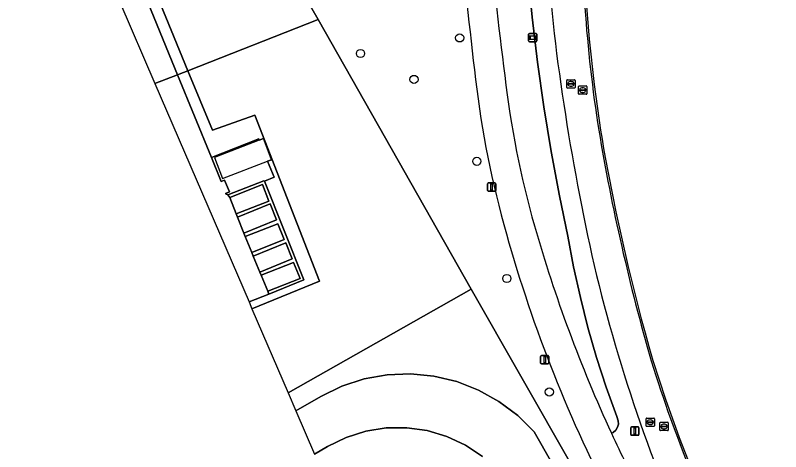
# Model space of a CAD drawing. Extents: x 155018 to 156648, y 383979 to 385733.
# Drawn here: x 155653.8 to 155745.6, y 384373.7 to 384426 of the extents above; entities that cross this region are included whole.
import ezdxf

# ---------------------------------------------------------------- set-up
doc = ezdxf.new("R2010")
doc.units = 0
for name, color, linetype in [('IMGEO_Boom', 7, 'Continuous'), ('IMGEO_Erf', 7, 'Continuous'), ('IMGEO_Fietspad_gesloten', 7, 'Continuous'), ('IMGEO_Grasland_overig', 7, 'Continuous'), ('IMGEO_Groenvoorziening', 7, 'Continuous'), ('IMGEO_Hek', 7, 'Continuous'), ('IMGEO_Lichtmast', 7, 'Continuous'), ('IMGEO_Lijnafwatering', 7, 'Continuous'), ('IMGEO_Loofbos', 7, 'Continuous'), ('IMGEO_Overkapping', 7, 'Continuous'), ('IMGEO_Parkeervlak_open', 7, 'Continuous'), ('IMGEO_Rijbaan_lokaal_gesloten', 7, 'Continuous'), ('IMGEO_Rijbaan_lokaal_open', 7, 'Continuous'), ('IMGEO_Rioolput', 7, 'Continuous'), ('IMGEO_Voetpad_open', 7, 'Continuous'), ('IMGEO_Wegwijzer', 7, 'Continuous')]:
    doc.layers.add(name, color=color, linetype=linetype)

msp = doc.modelspace()

# ---------------------------------------------------------------- linework, layer by layer
at = {"layer": 'IMGEO_Boom'}
for centre in [(155707.084, 384423.333), (155695.202, 384421.466), (155701.611, 384418.353), (155709.134, 384408.534), (155712.738, 384394.466), (155717.826, 384380.859)]:
    msp.add_circle(centre, 0.489, dxfattribs=at)
at = {"layer": 'IMGEO_Erf'}
for centre, radius, start, end in [((155893.913, 384439.028), 172.246, 179.07381, 188.94426), ((155963.855, 384452.242), 243.402, 189.45724, 196.13966), ((155906.382, 384439.658), 184.737, 197.34578, 206.38422)]:
    msp.add_arc(centre, radius, start, end, dxfattribs=at)
at = {"layer": 'IMGEO_Fietspad_gesloten'}
for centre, radius, start, end in [((156307.86, 384491.398), 603.301, 185.203655, 186.954279), ((156117.708, 384471.734), 408.66, 184.89271, 187.44172), ((155824.006, 384431.633), 115.774, 186.58736, 195.94686), ((155824.777, 384431.639), 113.018, 186.52028, 195.84643), ((155883.281, 384448.654), 173.945, 195.97611, 204.72506), ((155876.569, 384445.818), 170.212, 195.67664, 207.62469), ((155883.323, 384448.685), 173.996, 204.72859, 207.43492)]:
    msp.add_arc(centre, radius, start, end, dxfattribs=at)
at = {"layer": 'IMGEO_Grasland_overig'}
for points in [[(155673.39, 384464.846), (155669.292, 384463.292), (155668.633, 384463.042), (155668.725, 384462.882), (155669.449, 384461.614), (155670.014, 384461.937), (155672.023, 384458.421), (155671.459, 384458.098), (155677.284, 384447.937), (155690.12, 384425.541), (155708.448, 384393.173), (155750.622, 384319.3), (155780.126, 384267.385), (155781.712, 384268.029)], [(155725.282, 384375.899), (155725.5, 384376.01), (155725.801, 384376.275), (155726.011, 384376.616), (155726.111, 384377.005), (155726.092, 384377.405), (155725.907, 384377.894), (155724.645, 384381.418), (155723.497, 384384.98), (155722.464, 384388.578), (155721.547, 384392.207), (155720.747, 384395.863), (155720.064, 384399.543), (155719.05, 384404.383), (155718.05, 384409.715), (155717.168, 384415.068), (155716.405, 384420.44), (155715.761, 384425.827), (155715.236, 384431.227)]]:
    msp.add_lwpolyline(points, dxfattribs=at)
for centre, radius, start, end in [((156307.86, 384491.398), 603.301, 185.203655, 186.954279), ((156117.708, 384471.734), 408.66, 184.89271, 187.44172), ((155824.006, 384431.633), 115.774, 186.58736, 195.94686), ((155824.777, 384431.639), 113.018, 186.52028, 195.84643), ((155883.281, 384448.654), 173.945, 195.97611, 204.72506), ((155876.569, 384445.818), 170.212, 195.67664, 207.62469)]:
    msp.add_arc(centre, radius, start, end, dxfattribs=at)
at = {"layer": 'IMGEO_Groenvoorziening'}
for points in [[(155661.55, 384447.565), (155673.264, 384418.913), (155673.473, 384418.993), (155674.516, 384419.403), (155662.605, 384448.503)], [(155715.236, 384431.227), (155715.761, 384425.827), (155716.405, 384420.44), (155717.168, 384415.068), (155718.05, 384409.715), (155719.05, 384404.383), (155720.064, 384399.543), (155720.747, 384395.863), (155721.547, 384392.207), (155722.464, 384388.578), (155723.497, 384384.98), (155724.645, 384381.418), (155725.907, 384377.894), (155726.092, 384377.405), (155726.111, 384377.005), (155726.011, 384376.616), (155725.801, 384376.275), (155725.5, 384376.01), (155725.282, 384375.899)], [(155750.622, 384319.3), (155708.448, 384393.173), (155686.533, 384380.739), (155687.45, 384378.604), (155690.453, 384380.312), (155692.976, 384381.541), (155695.643, 384382.413), (155698.404, 384382.911), (155701.207, 384383.027), (155704, 384382.758), (155706.73, 384382.109), (155709.345, 384381.092), (155711.797, 384379.726), (155714.038, 384378.038), (155716.027, 384376.059), (155768.238, 384284.365)], [(155709.831, 384373.095), (155707.778, 384374.465), (155705.544, 384375.513), (155703.179, 384376.217), (155700.735, 384376.561), (155698.267, 384376.537), (155695.831, 384376.145), (155693.479, 384375.395), (155691.266, 384374.303), (155689.687, 384373.402)]]:
    msp.add_lwpolyline(points, dxfattribs=at)
msp.add_lwpolyline([(155681.84, 384391.653), (155682.185, 384390.85), (155690.305, 384394.138), (155682.534, 384414.046), (155677.451, 384412.257), (155674.516, 384419.403), (155673.473, 384418.993), (155673.264, 384418.913), (155677.329, 384408.97), (155682.999, 384411.218), (155683.063, 384411.059), (155683.569, 384411.253), (155684.533, 384408.724), (155684.072, 384408.546), (155684.84, 384406.634), (155683.706, 384406.155), (155683.689, 384406.148), (155688.415, 384394.292), (155684.219, 384392.608)], close=True, dxfattribs=at)
for centre, radius, start, end in [((155864.02, 384440.316), 146.532, 179.40596, 186.91494), ((155996.686, 384457.435), 280.296, 187.12384, 191.14575), ((155893.452, 384435.953), 174.86, 190.77849, 197.23757), ((155880.945, 384430.367), 161.268, 196.65885, 203.62273), ((155883.323, 384448.685), 173.996, 204.72859, 207.43492)]:
    msp.add_arc(centre, radius, start, end, dxfattribs=at)
at = {"layer": 'IMGEO_Hek'}
for points in [[(155690.12, 384425.541), (155677.284, 384447.937)], [(155674.516, 384419.403), (155690.12, 384425.541)], [(155708.448, 384393.173), (155690.12, 384425.541)], [(155673.473, 384418.993), (155674.516, 384419.403)], [(155670.566, 384417.877), (155673.264, 384418.913)], [(155673.264, 384418.913), (155673.473, 384418.993)], [(155708.448, 384393.173), (155686.533, 384380.739)], [(155736.63, 384247.362), (155742.259, 384250), (155780.126, 384267.385), (155750.622, 384319.3), (155708.448, 384393.173)]]:
    msp.add_lwpolyline(points, dxfattribs=at)
at = {"layer": 'IMGEO_Lichtmast'}
for p, q in [((155710.413, 384405.039), (155710.413, 384405.839)), ((155710.413, 384405.839), (155710.413, 384405.039)), ((155710.513, 384405.939), (155711.303, 384405.939)), ((155711.303, 384405.939), (155710.513, 384405.939)), ((155711.403, 384405.839), (155711.403, 384405.039)), ((155711.403, 384405.039), (155711.403, 384405.839)), ((155711.303, 384404.939), (155710.513, 384404.939)), ((155710.513, 384404.939), (155711.303, 384404.939)), ((155716.782, 384384.329), (155716.782, 384385.129)), ((155716.782, 384385.129), (155716.782, 384384.329)), ((155716.882, 384385.229), (155717.672, 384385.229)), ((155717.672, 384385.229), (155716.882, 384385.229)), ((155717.772, 384385.129), (155717.772, 384384.329)), ((155717.772, 384384.329), (155717.772, 384385.129)), ((155717.672, 384384.229), (155716.882, 384384.229)), ((155716.882, 384384.229), (155717.672, 384384.229)), ((155727.581, 384375.76), (155727.581, 384376.56)), ((155727.581, 384376.56), (155727.581, 384375.76)), ((155727.681, 384376.66), (155728.471, 384376.66)), ((155728.471, 384376.66), (155727.681, 384376.66)), ((155728.571, 384376.56), (155728.571, 384375.76)), ((155728.571, 384375.76), (155728.571, 384376.56)), ((155728.471, 384375.66), (155727.681, 384375.66)), ((155727.681, 384375.66), (155728.471, 384375.66))]:
    msp.add_line(p, q, dxfattribs=at)
for points in [[(155710.833, 384405.814), (155710.983, 384405.814), (155710.983, 384405.064), (155710.833, 384405.064), (155710.833, 384405.814)], [(155717.202, 384385.104), (155717.352, 384385.104), (155717.352, 384384.354), (155717.202, 384384.354), (155717.202, 384385.104)], [(155728.001, 384376.535), (155728.151, 384376.535), (155728.151, 384375.785), (155728.001, 384375.785), (155728.001, 384376.535)]]:
    msp.add_lwpolyline(points, dxfattribs=at)
for centre, start, end in [((155710.513, 384405.839), 90, 180), ((155710.513, 384405.839), 90, 180), ((155711.303, 384405.839), 0, 90), ((155711.303, 384405.839), 360, 90), ((155710.513, 384405.039), 180, 270), ((155710.513, 384405.039), 180, 270), ((155711.303, 384405.039), 270, 0), ((155711.303, 384405.039), 270, 0), ((155716.882, 384385.129), 90, 180), ((155716.882, 384385.129), 90, 180), ((155717.672, 384385.129), 0, 90), ((155717.672, 384385.129), 360, 90), ((155716.882, 384384.329), 180, 270), ((155716.882, 384384.329), 180, 270), ((155717.672, 384384.329), 270, 0), ((155717.672, 384384.329), 270, 0), ((155727.681, 384376.56), 90, 180), ((155727.681, 384376.56), 90, 180), ((155728.471, 384376.56), 0, 90), ((155728.471, 384376.56), 360, 90), ((155727.681, 384375.76), 180, 270), ((155727.681, 384375.76), 180, 270), ((155728.471, 384375.76), 270, 0), ((155728.471, 384375.76), 270, 0)]:
    msp.add_arc(centre, 0.1, start, end, dxfattribs=at)
at = {"layer": 'IMGEO_Lijnafwatering'}
for points in [[(155722.178, 384428.679), (155722.597, 384423.195), (155723.19, 384417.727), (155723.958, 384412.281), (155724.144, 384411.18), (155724.335, 384410.08), (155724.531, 384408.981)], [(155724.531, 384408.981), (155725.797, 384402.487), (155727.239, 384396.029), (155728.855, 384389.613)], [(155728.855, 384389.613), (155729.304, 384387.952), (155729.765, 384386.295), (155730.237, 384384.641), (155731.758, 384379.987), (155733.403, 384375.375), (155735.169, 384370.808)]]:
    msp.add_lwpolyline(points, dxfattribs=at)
at = {"layer": 'IMGEO_Loofbos'}
for points in [[(155677.284, 384447.937), (155674.697, 384448.878), (155667.719, 384460.594), (155666.142, 384459.714), (155664.759, 384458.553), (155663.618, 384457.153), (155662.761, 384455.564), (155662.218, 384453.842), (155662.008, 384452.048), (155662.139, 384450.247), (155662.605, 384448.503), (155674.516, 384419.403), (155690.12, 384425.541)], [(155682.185, 384390.85), (155686.533, 384380.739), (155708.448, 384393.173), (155690.12, 384425.541), (155674.516, 384419.403), (155677.451, 384412.257), (155682.534, 384414.046), (155690.305, 384394.138)]]:
    msp.add_lwpolyline(points, close=True, dxfattribs=at)
at = {"layer": 'IMGEO_Overkapping'}
msp.add_lwpolyline([(155678.682, 384406.462), (155684.072, 384408.546), (155684.533, 384408.724), (155683.569, 384411.253), (155683.063, 384411.059), (155677.718, 384409.004)], close=True, dxfattribs=at)
at = {"layer": 'IMGEO_Parkeervlak_open'}
for points in [[(155683.459, 384405.748), (155679.535, 384404.193), (155680.288, 384402.211), (155684.212, 384403.766)], [(155681.218, 384399.896), (155685.143, 384401.489), (155684.366, 384403.419), (155680.442, 384401.826)], [(155682.172, 384397.586), (155686.072, 384399.137), (155685.294, 384401.044), (155681.395, 384399.494)], [(155683.119, 384395.242), (155687.015, 384396.829), (155686.233, 384398.749), (155682.338, 384397.163)], [(155684.086, 384392.948), (155687.958, 384394.463), (155687.163, 384396.394), (155683.291, 384394.878)]]:
    msp.add_lwpolyline(points, close=True, dxfattribs=at)
at = {"layer": 'IMGEO_Rijbaan_lokaal_gesloten'}
msp.add_lwpolyline([(155768.238, 384284.365), (155716.027, 384376.059), (155714.038, 384378.038), (155711.797, 384379.726), (155709.345, 384381.092), (155706.73, 384382.109), (155704, 384382.758), (155701.207, 384383.027), (155698.404, 384382.911), (155695.643, 384382.413), (155692.976, 384381.541), (155690.453, 384380.312), (155687.45, 384378.604), (155689.687, 384373.402), (155691.266, 384374.303), (155693.479, 384375.395), (155695.831, 384376.145), (155698.267, 384376.537), (155700.735, 384376.561), (155703.179, 384376.217), (155705.544, 384375.513), (155707.778, 384374.465), (155709.831, 384373.095)], dxfattribs=at)
for centre, radius, start, end in [((155864.02, 384440.316), 146.532, 179.40596, 186.91494), ((155893.913, 384439.028), 172.246, 179.07381, 188.94426), ((155996.686, 384457.435), 280.296, 187.12384, 191.14575), ((155963.855, 384452.242), 243.402, 189.45724, 196.13966), ((155893.452, 384435.953), 174.86, 190.77849, 197.23757), ((155906.382, 384439.658), 184.737, 197.34578, 206.38422), ((155880.945, 384430.367), 161.268, 196.65885, 203.62273)]:
    msp.add_arc(centre, radius, start, end, dxfattribs=at)
at = {"layer": 'IMGEO_Rijbaan_lokaal_open'}
for points in [[(155670.566, 384417.877), (155673.264, 384418.913), (155661.55, 384447.565), (155660.979, 384449.662), (155660.801, 384451.828), (155661.021, 384453.99), (155661.632, 384456.076), (155662.614, 384458.014), (155663.719, 384459.497), (155665.041, 384460.789), (155666.549, 384461.859), (155668.205, 384462.68), (155653.832, 384457.154), (155662.157, 384437.437)], [(155681.84, 384391.653), (155684.219, 384392.608), (155684.086, 384392.948), (155683.291, 384394.878), (155683.119, 384395.242), (155682.338, 384397.163), (155682.172, 384397.586), (155681.395, 384399.494), (155681.218, 384399.896), (155680.442, 384401.826), (155680.288, 384402.211), (155679.535, 384404.193), (155679.296, 384404.488), (155679.154, 384404.571), (155679.034, 384404.682), (155679.487, 384404.86), (155678.917, 384406.262), (155678.492, 384406.091), (155677.329, 384408.97), (155673.264, 384418.913), (155670.566, 384417.877)]]:
    msp.add_lwpolyline(points, close=True, dxfattribs=at)
at = {"layer": 'IMGEO_Rioolput'}
for p, q in [((155720, 384418.314), (155720.852, 384418.314)), ((155719.925, 384417.388), (155719.925, 384418.24)), ((155720.184, 384417.808), (155720.184, 384417.82)), ((155720.622, 384417.771), (155720.224, 384417.771)), ((155720.227, 384417.857), (155720.625, 384417.857)), ((155720.436, 384417.534), (155720.411, 384417.534)), ((155720.413, 384418.094), (155720.438, 384418.094)), ((155720.668, 384417.82), (155720.668, 384417.808)), ((155720.926, 384418.24), (155720.926, 384417.388)), ((155721.33, 384416.642), (155721.33, 384417.494)), ((155721.405, 384417.568), (155722.257, 384417.568)), ((155722.331, 384417.494), (155722.331, 384416.642)), ((155720.852, 384417.314), (155720, 384417.314)), ((155722.257, 384416.568), (155721.405, 384416.568)), ((155721.589, 384417.062), (155721.589, 384417.074)), ((155722.027, 384417.025), (155721.629, 384417.025)), ((155721.632, 384417.111), (155722.03, 384417.111)), ((155721.841, 384416.788), (155721.816, 384416.788)), ((155721.818, 384417.348), (155721.843, 384417.348)), ((155722.073, 384417.074), (155722.073, 384417.062)), ((155729.418, 384376.79), (155729.418, 384377.642)), ((155729.493, 384377.716), (155730.345, 384377.716)), ((155729.677, 384377.21), (155729.677, 384377.222)), ((155730.115, 384377.173), (155729.717, 384377.173)), ((155729.72, 384377.259), (155730.118, 384377.259)), ((155729.906, 384377.496), (155729.931, 384377.496)), ((155730.161, 384377.222), (155730.161, 384377.21)), ((155730.419, 384377.642), (155730.419, 384376.79)), ((155731.077, 384376.293), (155731.077, 384377.145)), ((155731.152, 384377.219), (155732.004, 384377.219)), ((155732.078, 384377.145), (155732.078, 384376.293)), ((155730.345, 384376.716), (155729.493, 384376.716)), ((155729.929, 384376.936), (155729.904, 384376.936)), ((155732.004, 384376.219), (155731.152, 384376.219)), ((155731.336, 384376.713), (155731.336, 384376.725)), ((155731.774, 384376.676), (155731.376, 384376.676)), ((155731.379, 384376.762), (155731.777, 384376.762)), ((155731.588, 384376.439), (155731.563, 384376.439)), ((155731.565, 384376.999), (155731.59, 384376.999)), ((155731.82, 384376.725), (155731.82, 384376.713))]:
    msp.add_line(p, q, dxfattribs=at)
for points in [[(155720, 384418.314), (155720.852, 384418.314)], [(155719.925, 384417.388), (155719.925, 384418.24)], [(155720.926, 384418.24), (155720.926, 384417.388)], [(155721.33, 384416.642), (155721.33, 384417.494)], [(155721.405, 384417.568), (155722.257, 384417.568)], [(155722.331, 384417.494), (155722.331, 384416.642)], [(155720.852, 384417.314), (155720, 384417.314)], [(155722.257, 384416.568), (155721.405, 384416.568)], [(155729.418, 384376.79), (155729.418, 384377.642)], [(155729.493, 384377.716), (155730.345, 384377.716)], [(155730.419, 384377.642), (155730.419, 384376.79)], [(155731.077, 384376.293), (155731.077, 384377.145)], [(155731.152, 384377.219), (155732.004, 384377.219)], [(155732.078, 384377.145), (155732.078, 384376.293)], [(155730.345, 384376.716), (155729.493, 384376.716)], [(155732.004, 384376.219), (155731.152, 384376.219)]]:
    msp.add_lwpolyline(points, dxfattribs=at)
for centre, radius, start, end in [((155720.002, 384418.238), 0.0765, 91.55205, 178.44795), ((155720.002, 384418.238), 0.0765, 91.55205, 178.44795), ((155720.85, 384418.238), 0.0765, 1.55205, 88.44795), ((155720.85, 384418.238), 0.0765, 1.55205, 88.44795), ((155720.002, 384417.39), 0.0765, 181.55205, 268.44795), ((155720.002, 384417.39), 0.0765, 181.55205, 268.44795), ((155720.224, 384417.817), 0.0403, 85.87752, 175.75265), ((155720.221, 384417.807), 0.0366, 178.93798, 274.71019), ((155720.625, 384417.814), 0.043, 264.86636, 352.45326), ((155720.629, 384417.819), 0.0386, 1.73085, 96.63898), ((155720.85, 384417.39), 0.0765, 271.55205, 358.44795), ((155720.85, 384417.39), 0.0765, 271.55205, 358.44795), ((155721.407, 384417.492), 0.0765, 91.55205, 178.44795), ((155721.407, 384417.492), 0.0765, 91.55205, 178.44795), ((155722.255, 384417.492), 0.0765, 1.55205, 88.44795), ((155722.255, 384417.492), 0.0765, 1.55205, 88.44795), ((155721.407, 384416.644), 0.0765, 181.55205, 268.44795), ((155721.407, 384416.644), 0.0765, 181.55205, 268.44795), ((155721.629, 384417.071), 0.0403, 85.87752, 175.75265), ((155721.626, 384417.061), 0.0366, 178.93798, 274.71019), ((155722.03, 384417.068), 0.043, 264.86636, 352.45326), ((155722.034, 384417.073), 0.0386, 1.73085, 96.63898), ((155722.255, 384416.644), 0.0765, 271.55205, 358.44795), ((155722.255, 384416.644), 0.0765, 271.55205, 358.44795), ((155729.495, 384377.64), 0.0765, 91.55205, 178.44795), ((155729.495, 384377.64), 0.0765, 91.55205, 178.44795), ((155729.717, 384377.219), 0.0403, 85.87752, 175.75265), ((155729.714, 384377.209), 0.0366, 178.93798, 274.71019), ((155730.118, 384377.216), 0.043, 264.86636, 352.45326), ((155730.122, 384377.221), 0.0386, 1.73085, 96.63898), ((155730.343, 384377.64), 0.0765, 1.55205, 88.44795), ((155730.343, 384377.64), 0.0765, 1.55205, 88.44795), ((155731.154, 384377.143), 0.0765, 91.55205, 178.44795), ((155731.154, 384377.143), 0.0765, 91.55205, 178.44795), ((155732.002, 384377.143), 0.0765, 1.55205, 88.44795), ((155732.002, 384377.143), 0.0765, 1.55205, 88.44795), ((155729.495, 384376.792), 0.0765, 181.55205, 268.44795), ((155729.495, 384376.792), 0.0765, 181.55205, 268.44795), ((155730.343, 384376.792), 0.0765, 271.55205, 358.44795), ((155730.343, 384376.792), 0.0765, 271.55205, 358.44795), ((155731.154, 384376.295), 0.0765, 181.55205, 268.44795), ((155731.154, 384376.295), 0.0765, 181.55205, 268.44795), ((155731.376, 384376.722), 0.0403, 85.87752, 175.75265), ((155731.373, 384376.712), 0.0366, 178.93798, 274.71019), ((155731.777, 384376.719), 0.043, 264.86636, 352.45326), ((155731.781, 384376.724), 0.0386, 1.73085, 96.63898), ((155732.002, 384376.295), 0.0765, 271.55205, 358.44795), ((155732.002, 384376.295), 0.0765, 271.55205, 358.44795)]:
    msp.add_arc(centre, radius, start, end, dxfattribs=at)
for centre, major_axis, ratio, start_param, end_param in [((155720.412, 384417.814), (-0.387, 0.002), 0.722429, 4.712389, 7.853982), ((155720.437, 384417.814), (-0.39, 0.002), 0.717154, 1.570796, 4.712389), ((155721.817, 384417.068), (-0.387, 0.002), 0.722429, 4.712389, 7.853982), ((155721.842, 384417.068), (-0.39, 0.002), 0.717154, 1.570796, 4.712389), ((155729.905, 384377.216), (-0.387, 0.002), 0.722429, 4.712389, 7.853982), ((155729.93, 384377.216), (-0.39, 0.002), 0.717154, 1.570796, 4.712389), ((155731.564, 384376.719), (-0.387, 0.002), 0.722429, 4.712389, 7.853982), ((155731.589, 384376.719), (-0.39, 0.002), 0.717154, 1.570796, 4.712389)]:
    msp.add_ellipse(centre, major_axis=major_axis, ratio=ratio, start_param=start_param, end_param=end_param, dxfattribs=at)
at = {"layer": 'IMGEO_Voetpad_open'}
for points in [[(155683.569, 384411.253), (155683.063, 384411.059), (155682.999, 384411.218), (155677.329, 384408.97), (155678.492, 384406.091), (155678.917, 384406.262), (155679.487, 384404.86), (155679.034, 384404.682), (155679.154, 384404.571), (155679.296, 384404.488), (155683.624, 384406.2), (155683.706, 384406.155), (155684.84, 384406.634), (155684.072, 384408.546), (155684.533, 384408.724)], [(155683.706, 384406.155), (155683.624, 384406.2), (155679.296, 384404.488), (155679.535, 384404.193), (155683.459, 384405.748), (155684.212, 384403.766), (155680.288, 384402.211), (155680.442, 384401.826), (155684.366, 384403.419), (155685.143, 384401.489), (155681.218, 384399.896), (155681.395, 384399.494), (155685.294, 384401.044), (155686.072, 384399.137), (155682.172, 384397.586), (155682.338, 384397.163), (155686.233, 384398.749), (155687.015, 384396.829), (155683.119, 384395.242), (155683.291, 384394.878), (155687.163, 384396.394), (155687.958, 384394.463), (155684.086, 384392.948), (155684.219, 384392.608), (155688.415, 384394.292), (155683.689, 384406.148)]]:
    msp.add_lwpolyline(points, close=True, dxfattribs=at)
at = {"layer": 'IMGEO_Wegwijzer'}
for p, q in [((155715.449, 384423.864), (155716.239, 384423.864)), ((155716.239, 384423.864), (155715.449, 384423.864)), ((155715.349, 384422.964), (155715.349, 384423.764)), ((155715.349, 384423.764), (155715.349, 384422.964)), ((155716.339, 384423.764), (155716.339, 384422.964)), ((155716.339, 384422.964), (155716.339, 384423.764)), ((155716.239, 384422.864), (155715.449, 384422.864)), ((155715.449, 384422.864), (155716.239, 384422.864))]:
    msp.add_line(p, q, dxfattribs=at)
for points in [[(155715.45, 384423.596), (155716.238, 384423.596), (155716.238, 384423.132), (155715.45, 384423.132), (155715.45, 384423.596)], [(155715.515, 384423.531), (155715.515, 384423.197), (155716.173, 384423.197), (155716.173, 384423.531), (155715.515, 384423.531)]]:
    msp.add_lwpolyline(points, dxfattribs=at)
for centre, start, end in [((155715.449, 384423.764), 90, 180), ((155715.449, 384423.764), 90, 180), ((155716.239, 384423.764), 0, 90), ((155716.239, 384423.764), 360, 90), ((155715.449, 384422.964), 180, 270), ((155715.449, 384422.964), 180, 270), ((155716.239, 384422.964), 270, 0), ((155716.239, 384422.964), 270, 0)]:
    msp.add_arc(centre, 0.1, start, end, dxfattribs=at)

doc.saveas('drawing.dxf')
